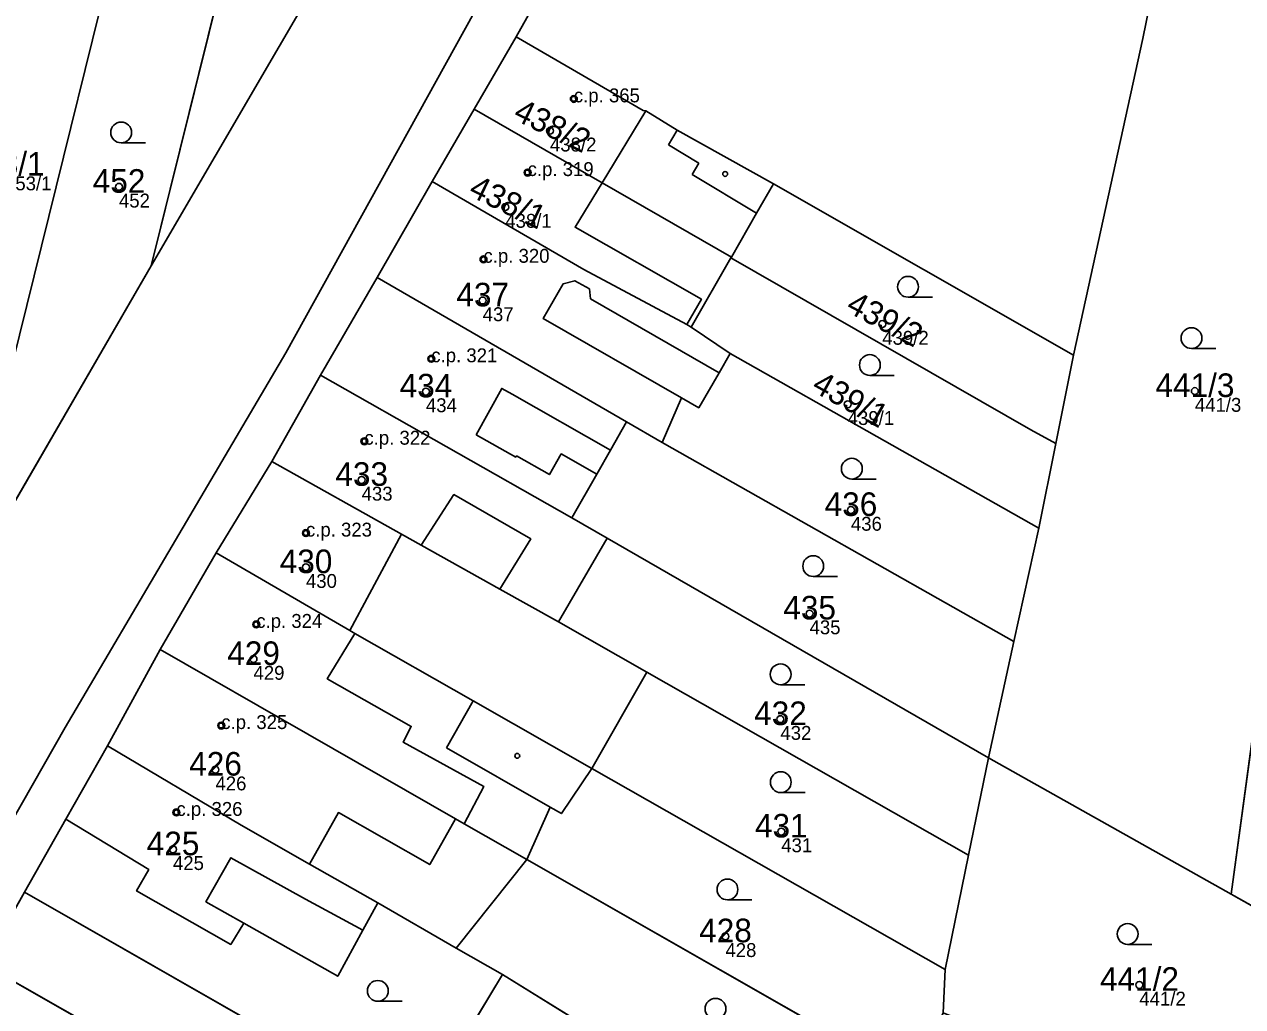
# Model space of a CAD drawing. Extents: x -603967 to -594699, y -1179315 to -1165625.
# Drawn here: x -598124.2 to -598036.4, y -1172385.2 to -1172314.4 of the extents above; entities that cross this region are included whole.
import ezdxf

# ---------------------------------------------------------------- set-up
doc = ezdxf.new("R2010")
doc.units = 0
for name, color, linetype in [('Definiční body', 7, 'Continuous'), ('Hranice parcel', 7, 'Continuous'), ('Parcelní čísla', 7, 'Continuous'), ('Polygon budovy', 7, 'Continuous'), ('Polygon parcely', 7, 'Continuous'), ('Vnitřní kresba', 7, 'Continuous'), ('Značky budov', 7, 'Continuous'), ('Značky kultur', 7, 'Continuous')]:
    doc.layers.add(name, color=color, linetype=linetype)

msp = doc.modelspace()

# ---------------------------------------------------------------- linework, layer by layer
at = {"layer": 'Definiční body'}
for centre in [(-598084.61, -1172319.79994), (-598086.33, -1172322.09994), (-598087.94, -1172325.10994), (-598117.38, -1172326.13994), (-598089.55, -1172327.59994), (-598091.12, -1172331.35994), (-598091.18, -1172334.32994), (-598062.39, -1172336.02994), (-598094.88, -1172338.52994), (-598095.27, -1172340.88994), (-598039.87, -1172340.85994), (-598064.88, -1172341.80994), (-598099.7, -1172344.46994), (-598099.9, -1172347.25994), (-598064.65, -1172349.42994), (-598103.91, -1172351.08994), (-598103.91, -1172353.54994), (-598067.63, -1172356.88994), (-598107.49, -1172357.66994), (-598107.69, -1172360.16994), (-598110.01, -1172364.95994), (-598069.73, -1172364.49994), (-598110.43, -1172368.13994), (-598113.24, -1172371.21994), (-598069.67, -1172372.59994), (-598113.49, -1172373.87994), (-598073.69, -1172380.14994), (-598043.87, -1172383.64994)]:
    msp.add_circle(centre, 0.25, dxfattribs=at)
at = {"layer": 'Hranice parcel'}
for p, q in [((-598109.86, -1172310.83), (-598115.07, -1172331.82)), ((-598028.48, -1172312.36), (-598037.25, -1172377.12)), ((-598088.77, -1172315.32), (-598091.8, -1172320.54)), ((-598091.8, -1172320.54), (-598094.82, -1172325.76)), ((-598094.82, -1172325.76), (-598098.77, -1172332.66)), ((-598048.61, -1172338.27), (-598070.23, -1172325.92)), ((-598076.15, -1172336.24), (-598073.29, -1172331.25)), ((-598073.29, -1172331.25), (-598073.25, -1172331.2)), ((-598127, -1172352.44), (-598115.07, -1172331.82)), ((-598098.77, -1172332.66), (-598102.86, -1172339.72)), ((-598080.82, -1172343.07), (-598098.77, -1172332.66)), ((-598073.35, -1172338.16), (-598076.15, -1172336.24)), ((-598073.35, -1172338.16), (-598051.11, -1172350.74)), ((-598049.89, -1172344.63), (-598048.61, -1172338.27)), ((-598102.86, -1172339.72), (-598106.36, -1172345.92)), ((-598084.75, -1172350), (-598102.86, -1172339.72)), ((-598080.82, -1172343.07), (-598078.24, -1172344.56)), ((-598051.11, -1172350.74), (-598049.89, -1172344.63)), ((-598106.36, -1172345.92), (-598110.38, -1172352.51)), ((-598082.22, -1172351.45), (-598084.75, -1172350)), ((-598051.11, -1172350.74), (-598052.9, -1172358.9)), ((-598085.72, -1172357.49), (-598082.22, -1172351.45)), ((-598054.74, -1172367.29), (-598082.22, -1172351.45)), ((-598114.41, -1172359.49), (-598110.38, -1172352.51)), ((-598079.36, -1172361.11), (-598085.72, -1172357.49)), ((-598052.9, -1172358.9), (-598054.74, -1172367.29)), ((-598118.21, -1172366.41), (-598114.41, -1172359.49)), ((-598083.31, -1172368.05), (-598079.36, -1172361.11)), ((-598056.17, -1172374.3), (-598079.36, -1172361.11)), ((-598118.21, -1172366.41), (-598121.22, -1172371.71)), ((-598056.17, -1172374.3), (-598054.74, -1172367.29)), ((-598054.74, -1172367.29), (-598037.25, -1172377.12)), ((-598083.31, -1172368.05), (-598085.5, -1172371.3)), ((-598057.86, -1172382.54), (-598083.31, -1172368.05)), ((-598121.22, -1172371.71), (-598124.18, -1172376.97)), ((-598093.08, -1172380.99), (-598088, -1172374.62)), ((-598060.13, -1172390.52), (-598088, -1172374.62)), ((-598057.86, -1172382.54), (-598056.17, -1172374.3)), ((-598127.12, -1172382.17), (-598124.18, -1172376.97)), ((-598124.18, -1172376.97), (-598095.93, -1172393.13)), ((-598037.25, -1172377.12), (-598030.52, -1172380.9)), ((-598093.08, -1172380.99), (-598098.74, -1172377.74)), ((-598089.74, -1172382.91), (-598093.08, -1172380.99)), ((-598099.22, -1172398.09), (-598127.12, -1172382.17)), ((-598058, -1172385.67), (-598057.86, -1172382.54)), ((-598089.74, -1172382.91), (-598095.93, -1172393.13)), ((-598082.21, -1172387.57), (-598089.74, -1172382.91))]:
    msp.add_line(p, q, dxfattribs=at)
for points in [[(-598115.07, -1172331.82), (-598101.24, -1172308.1), (-598088.59, -1172284.27)], [(-598075.77, -1172286.95), (-598091.8, -1172313.57), (-598105.37, -1172338.1), (-598121.26, -1172365.09), (-598134.65, -1172388.61), (-598146.32, -1172407.52), (-598147.97, -1172411.03)], [(-598074.73, -1172291.21), (-598083.74, -1172306.38), (-598088.77, -1172315.32)], [(-598117.7, -1172309.11), (-598128.24, -1172351.69), (-598127, -1172352.44)], [(-598048.61, -1172338.27), (-598043.63, -1172315.44), (-598042.66, -1172310.72)], [(-598070.23, -1172325.92), (-598077.17, -1172322.05), (-598079.43, -1172320.66), (-598079.61, -1172320.64), (-598088.77, -1172315.32)], [(-598073.25, -1172331.2), (-598082.57, -1172325.84), (-598091.8, -1172320.54)], [(-598076.15, -1172336.24), (-598076.47, -1172336.07), (-598083.88, -1172332.1), (-598094.82, -1172325.76)], [(-598073.25, -1172331.2), (-598071.44, -1172328.03), (-598070.23, -1172325.92)], [(-598049.89, -1172344.63), (-598051.69, -1172343.65), (-598073.29, -1172331.25)], [(-598078.24, -1172344.56), (-598076.86, -1172341.34), (-598075.61, -1172342.06), (-598074.15, -1172339.54), (-598073.35, -1172338.16)], [(-598084.75, -1172350), (-598082.96, -1172346.84), (-598081.97, -1172345.11), (-598080.82, -1172343.07)], [(-598052.9, -1172358.9), (-598077.52, -1172344.98), (-598078.24, -1172344.56)], [(-598085.72, -1172357.49), (-598089.94, -1172355.12), (-598095.61, -1172351.95), (-598097.02, -1172351.16), (-598106.36, -1172345.92)], [(-598110.38, -1172352.51), (-598100.75, -1172358.12), (-598100.39, -1172358.33), (-598091.87, -1172363.17), (-598083.31, -1172368.05)], [(-598088, -1172374.62), (-598092.5, -1172372.05), (-598093.14, -1172371.68), (-598114.41, -1172359.49)], [(-598098.74, -1172377.74), (-598103.66, -1172374.94), (-598108.58, -1172372.14), (-598118.21, -1172366.41)], [(-598085.5, -1172371.3), (-598086.32, -1172370.83), (-598088, -1172374.62)], [(-598098.74, -1172377.74), (-598099.81, -1172379.7), (-598101.62, -1172383.02), (-598108.39, -1172379.2), (-598109.33, -1172380.73), (-598116.11, -1172376.88), (-598115.24, -1172375.34), (-598121.22, -1172371.71)]]:
    msp.add_lwpolyline(points, dxfattribs=at)
at = {"layer": 'Polygon budovy'}
for points in [[(-598088.77, -1172315.32), (-598091.8, -1172320.54), (-598082.57, -1172325.84), (-598079.43, -1172320.66), (-598079.61, -1172320.64)], [(-598091.8, -1172320.54), (-598094.82, -1172325.76), (-598083.88, -1172332.1), (-598076.47, -1172336.07), (-598075.42, -1172334.24), (-598084.52, -1172329.05), (-598082.57, -1172325.84)], [(-598098.77, -1172332.66), (-598080.82, -1172343.07), (-598078.24, -1172344.56), (-598076.86, -1172341.34), (-598086.82, -1172335.63), (-598085.39, -1172333.13), (-598084.54, -1172332.9), (-598083.49, -1172333.5), (-598083.41, -1172334.2), (-598074.15, -1172339.54), (-598073.35, -1172338.16), (-598076.15, -1172336.24), (-598076.47, -1172336.07), (-598083.88, -1172332.1), (-598094.82, -1172325.76)], [(-598091.64, -1172344), (-598089.81, -1172340.66), (-598089.05, -1172341.09), (-598081.97, -1172345.11), (-598080.82, -1172343.07), (-598098.77, -1172332.66), (-598102.86, -1172339.72), (-598084.75, -1172350), (-598082.96, -1172346.84), (-598085.52, -1172345.38), (-598086.37, -1172346.87), (-598088.74, -1172345.53), (-598088.79, -1172345.61)], [(-598102.86, -1172339.72), (-598106.36, -1172345.92), (-598097.02, -1172351.16), (-598095.61, -1172351.95), (-598093.25, -1172348.31), (-598087.72, -1172351.51), (-598089.94, -1172355.12), (-598085.72, -1172357.49), (-598082.22, -1172351.45), (-598084.75, -1172350)], [(-598110.38, -1172352.51), (-598100.75, -1172358.12), (-598099.33, -1172355.47), (-598097.02, -1172351.16), (-598106.36, -1172345.92)], [(-598092.5, -1172372.05), (-598091.1, -1172369.34), (-598096.91, -1172366.15), (-598096.32, -1172365.02), (-598102.37, -1172361.59), (-598100.39, -1172358.33), (-598100.75, -1172358.12), (-598110.38, -1172352.51), (-598114.41, -1172359.49), (-598093.14, -1172371.68)], [(-598108.58, -1172372.14), (-598103.66, -1172374.94), (-598101.57, -1172371.23), (-598094.99, -1172374.98), (-598093.14, -1172371.68), (-598114.41, -1172359.49), (-598118.21, -1172366.41)], [(-598121.22, -1172371.71), (-598115.24, -1172375.34), (-598116.11, -1172376.88), (-598109.33, -1172380.73), (-598108.39, -1172379.2), (-598111.12, -1172377.66), (-598109.32, -1172374.48), (-598103.95, -1172377.48), (-598099.81, -1172379.7), (-598098.74, -1172377.74), (-598103.66, -1172374.94), (-598108.58, -1172372.14), (-598118.21, -1172366.41)]]:
    msp.add_lwpolyline(points, close=True, dxfattribs=at)
at = {"layer": 'Polygon parcely'}
for points in [[(-598106.42, -1172296.99), (-598109.86, -1172310.83), (-598115.07, -1172331.82), (-598101.24, -1172308.1), (-598088.59, -1172284.27), (-598100.49, -1172281.67), (-598101.13, -1172284.24), (-598099.3, -1172284.7), (-598100.66, -1172289.72), (-598102.44, -1172289.24), (-598103.35, -1172292.61)], [(-598143.52, -1172381.06), (-598144.09, -1172383.53), (-598144.75, -1172383.2), (-598145.05, -1172383.72), (-598146.94, -1172386.87), (-598148.54, -1172389.81), (-598158.56, -1172408.18), (-598161.65, -1172411.31), (-598151.96, -1172415.97), (-598147.97, -1172411.03), (-598146.32, -1172407.52), (-598134.65, -1172388.61), (-598121.26, -1172365.09), (-598105.37, -1172338.1), (-598091.8, -1172313.57), (-598075.77, -1172286.95), (-598088.59, -1172284.27), (-598101.24, -1172308.1), (-598115.07, -1172331.82), (-598127, -1172352.44), (-598142.53, -1172379.36)], [(-598048.61, -1172338.27), (-598043.63, -1172315.44), (-598042.66, -1172310.72), (-598039.66, -1172296.99), (-598042.76, -1172296.53), (-598042.74, -1172296.38), (-598074.73, -1172291.21), (-598083.74, -1172306.38), (-598088.77, -1172315.32), (-598079.61, -1172320.64), (-598079.43, -1172320.66), (-598077.17, -1172322.05), (-598070.23, -1172325.92)], [(-598142.99, -1172378.74), (-598142.53, -1172379.36), (-598127, -1172352.44), (-598128.24, -1172351.69), (-598117.7, -1172309.11), (-598116.5, -1172304.28), (-598124.09, -1172302.23), (-598127, -1172313.54), (-598136.03, -1172350.45)], [(-598127, -1172352.44), (-598115.07, -1172331.82), (-598109.86, -1172310.83), (-598117.7, -1172309.11), (-598128.24, -1172351.69)], [(-598054.74, -1172367.29), (-598037.25, -1172377.12), (-598028.48, -1172312.36), (-598042.66, -1172310.72), (-598043.63, -1172315.44), (-598048.61, -1172338.27), (-598049.89, -1172344.63), (-598051.11, -1172350.74), (-598052.9, -1172358.9)], [(-598007.38, -1172320.16), (-598011.4, -1172319.54), (-598014.72, -1172319.1), (-598014.63, -1172317.77), (-598019.7, -1172317.21), (-598019.58, -1172313.39), (-598028.48, -1172312.36), (-598037.25, -1172377.12), (-598030.52, -1172380.9), (-598026.46, -1172350.51), (-598007.05, -1172353.04), (-598002.97, -1172324.28), (-598002.6, -1172321.66), (-598007.44, -1172320.99)], [(-598079.61, -1172320.64), (-598088.77, -1172315.32), (-598091.8, -1172320.54), (-598082.57, -1172325.84), (-598073.25, -1172331.2), (-598071.44, -1172328.03), (-598070.23, -1172325.92), (-598077.17, -1172322.05), (-598079.43, -1172320.66)], [(-598076.15, -1172336.24), (-598073.29, -1172331.25), (-598073.25, -1172331.2), (-598082.57, -1172325.84), (-598091.8, -1172320.54), (-598094.82, -1172325.76), (-598083.88, -1172332.1), (-598076.47, -1172336.07)], [(-598083.88, -1172332.1), (-598094.82, -1172325.76), (-598098.77, -1172332.66), (-598080.82, -1172343.07), (-598078.24, -1172344.56), (-598076.86, -1172341.34), (-598075.61, -1172342.06), (-598074.15, -1172339.54), (-598073.35, -1172338.16), (-598076.15, -1172336.24), (-598076.47, -1172336.07)], [(-598049.89, -1172344.63), (-598048.61, -1172338.27), (-598070.23, -1172325.92), (-598071.44, -1172328.03), (-598073.25, -1172331.2), (-598073.29, -1172331.25), (-598051.69, -1172343.65)], [(-598051.69, -1172343.65), (-598073.29, -1172331.25), (-598076.15, -1172336.24), (-598073.35, -1172338.16), (-598051.11, -1172350.74), (-598049.89, -1172344.63)], [(-598081.97, -1172345.11), (-598080.82, -1172343.07), (-598098.77, -1172332.66), (-598102.86, -1172339.72), (-598084.75, -1172350), (-598082.96, -1172346.84)], [(-598073.35, -1172338.16), (-598074.15, -1172339.54), (-598075.61, -1172342.06), (-598076.86, -1172341.34), (-598078.24, -1172344.56), (-598077.52, -1172344.98), (-598052.9, -1172358.9), (-598051.11, -1172350.74)], [(-598082.22, -1172351.45), (-598084.75, -1172350), (-598102.86, -1172339.72), (-598106.36, -1172345.92), (-598097.02, -1172351.16), (-598095.61, -1172351.95), (-598089.94, -1172355.12), (-598085.72, -1172357.49)], [(-598077.52, -1172344.98), (-598078.24, -1172344.56), (-598080.82, -1172343.07), (-598081.97, -1172345.11), (-598082.96, -1172346.84), (-598084.75, -1172350), (-598082.22, -1172351.45), (-598054.74, -1172367.29), (-598052.9, -1172358.9)], [(-598083.31, -1172368.05), (-598079.36, -1172361.11), (-598085.72, -1172357.49), (-598089.94, -1172355.12), (-598095.61, -1172351.95), (-598097.02, -1172351.16), (-598106.36, -1172345.92), (-598110.38, -1172352.51), (-598100.75, -1172358.12), (-598100.39, -1172358.33), (-598091.87, -1172363.17)], [(-598056.17, -1172374.3), (-598054.74, -1172367.29), (-598082.22, -1172351.45), (-598085.72, -1172357.49), (-598079.36, -1172361.11)], [(-598110.38, -1172352.51), (-598114.41, -1172359.49), (-598093.14, -1172371.68), (-598092.5, -1172372.05), (-598088, -1172374.62), (-598086.32, -1172370.83), (-598085.5, -1172371.3), (-598083.31, -1172368.05), (-598091.87, -1172363.17), (-598100.39, -1172358.33), (-598100.75, -1172358.12)], [(-598114.41, -1172359.49), (-598118.21, -1172366.41), (-598108.58, -1172372.14), (-598103.66, -1172374.94), (-598098.74, -1172377.74), (-598093.08, -1172380.99), (-598088, -1172374.62), (-598092.5, -1172372.05), (-598093.14, -1172371.68)], [(-598079.36, -1172361.11), (-598083.31, -1172368.05), (-598057.86, -1172382.54), (-598056.17, -1172374.3)], [(-598118.21, -1172366.41), (-598121.22, -1172371.71), (-598115.24, -1172375.34), (-598116.11, -1172376.88), (-598109.33, -1172380.73), (-598108.39, -1172379.2), (-598101.62, -1172383.02), (-598099.81, -1172379.7), (-598098.74, -1172377.74), (-598103.66, -1172374.94), (-598108.58, -1172372.14)], [(-598044.54, -1172391.07), (-598035.11, -1172394.84), (-598032.52, -1172395.88), (-598032.47, -1172395.5), (-598030.52, -1172380.9), (-598037.25, -1172377.12), (-598054.74, -1172367.29), (-598056.17, -1172374.3), (-598057.86, -1172382.54), (-598058, -1172385.67)], [(-598085.5, -1172371.3), (-598086.32, -1172370.83), (-598088, -1172374.62), (-598060.13, -1172390.52), (-598058, -1172385.67), (-598057.86, -1172382.54), (-598083.31, -1172368.05)], [(-598108.39, -1172379.2), (-598109.33, -1172380.73), (-598116.11, -1172376.88), (-598115.24, -1172375.34), (-598121.22, -1172371.71), (-598124.18, -1172376.97), (-598095.93, -1172393.13), (-598089.74, -1172382.91), (-598093.08, -1172380.99), (-598098.74, -1172377.74), (-598099.81, -1172379.7), (-598101.62, -1172383.02)], [(-598062.77, -1172398.18), (-598060.13, -1172390.52), (-598088, -1172374.62), (-598093.08, -1172380.99), (-598089.74, -1172382.91), (-598082.21, -1172387.57), (-598075.45, -1172392.21), (-598068.33, -1172395.12)], [(-598099.22, -1172398.09), (-598095.93, -1172393.13), (-598124.18, -1172376.97), (-598127.12, -1172382.17)], [(-598108.05, -1172402.36), (-598101.87, -1172405.38), (-598099.22, -1172398.09), (-598127.12, -1172382.17), (-598128.91, -1172385.22), (-598116.73, -1172392.11), (-598117.98, -1172394.35), (-598119.62, -1172396.71), (-598115.7, -1172398.81), (-598115.31, -1172398.14), (-598108.02, -1172402.3)], [(-598089.1, -1172402.93), (-598082.21, -1172387.57), (-598089.74, -1172382.91), (-598095.93, -1172393.13), (-598099.22, -1172398.09), (-598101.87, -1172405.38), (-598094.75, -1172408.72), (-598092.11, -1172409.63)]]:
    msp.add_lwpolyline(points, close=True, dxfattribs=at)
msp.add_lwpolyline([(-598128.91, -1172385.22), (-598127.12, -1172382.17), (-598124.18, -1172376.97), (-598121.22, -1172371.71), (-598118.21, -1172366.41), (-598114.41, -1172359.49), (-598110.38, -1172352.51), (-598106.36, -1172345.92), (-598102.86, -1172339.72), (-598098.77, -1172332.66), (-598094.82, -1172325.76), (-598091.8, -1172320.54), (-598088.77, -1172315.32), (-598083.74, -1172306.38), (-598074.73, -1172291.21), (-598072.59, -1172287.61), (-598075.77, -1172286.95), (-598091.8, -1172313.57), (-598105.37, -1172338.1), (-598121.26, -1172365.09), (-598134.65, -1172388.61)], dxfattribs=at)
at = {"layer": 'Vnitřní kresba'}
for p, q in [((-598079.43, -1172320.66), (-598082.57, -1172325.84)), ((-598077.17, -1172322.05), (-598077.8, -1172323.11)), ((-598077.8, -1172323.11), (-598075.6, -1172324.43)), ((-598075.6, -1172324.43), (-598076.09, -1172325.25)), ((-598076.09, -1172325.25), (-598071.44, -1172328.03)), ((-598082.57, -1172325.84), (-598084.52, -1172329.05)), ((-598075.42, -1172334.24), (-598084.52, -1172329.05)), ((-598086.82, -1172335.63), (-598085.39, -1172333.13)), ((-598085.39, -1172333.13), (-598084.54, -1172332.9)), ((-598084.54, -1172332.9), (-598083.49, -1172333.5)), ((-598083.49, -1172333.5), (-598083.41, -1172334.2)), ((-598083.41, -1172334.2), (-598074.15, -1172339.54)), ((-598076.47, -1172336.07), (-598075.42, -1172334.24)), ((-598086.82, -1172335.63), (-598076.86, -1172341.34)), ((-598091.64, -1172344), (-598089.81, -1172340.66)), ((-598089.81, -1172340.66), (-598089.05, -1172341.09)), ((-598089.05, -1172341.09), (-598081.97, -1172345.11)), ((-598091.64, -1172344), (-598088.79, -1172345.61)), ((-598088.79, -1172345.61), (-598088.74, -1172345.53)), ((-598088.74, -1172345.53), (-598086.37, -1172346.87)), ((-598086.37, -1172346.87), (-598085.52, -1172345.38)), ((-598085.52, -1172345.38), (-598082.96, -1172346.84)), ((-598095.61, -1172351.95), (-598093.25, -1172348.31)), ((-598093.25, -1172348.31), (-598087.72, -1172351.51)), ((-598097.02, -1172351.16), (-598099.33, -1172355.47)), ((-598087.72, -1172351.51), (-598089.94, -1172355.12)), ((-598099.33, -1172355.47), (-598100.75, -1172358.12)), ((-598100.39, -1172358.33), (-598102.37, -1172361.59)), ((-598102.37, -1172361.59), (-598096.32, -1172365.02)), ((-598093.79, -1172366.56), (-598091.87, -1172363.17)), ((-598096.32, -1172365.02), (-598096.91, -1172366.15)), ((-598096.91, -1172366.15), (-598091.1, -1172369.34)), ((-598093.79, -1172366.56), (-598086.32, -1172370.83)), ((-598091.1, -1172369.34), (-598092.5, -1172372.05)), ((-598103.66, -1172374.94), (-598101.57, -1172371.23)), ((-598101.57, -1172371.23), (-598094.99, -1172374.98)), ((-598094.99, -1172374.98), (-598093.14, -1172371.68)), ((-598111.12, -1172377.66), (-598109.32, -1172374.48)), ((-598109.32, -1172374.48), (-598103.95, -1172377.48)), ((-598108.39, -1172379.2), (-598111.12, -1172377.66)), ((-598103.95, -1172377.48), (-598099.81, -1172379.7))]:
    msp.add_line(p, q, dxfattribs=at)
at = {"layer": 'Značky budov'}
for centre in [(-598084.6168, -1172319.79916), (-598087.9468, -1172325.10916), (-598073.7068, -1172325.20916), (-598091.1268, -1172331.35916), (-598094.8868, -1172338.52916), (-598099.7068, -1172344.46916), (-598103.9168, -1172351.08916), (-598107.4968, -1172357.66916), (-598110.0168, -1172364.95916), (-598088.6868, -1172367.13916), (-598113.2468, -1172371.21916)]:
    msp.add_circle(centre, 0.175, dxfattribs=at)
at = {"layer": 'Značky kultur'}
for p, q in [((-598117.223, -1172322.97), (-598115.473, -1172322.97)), ((-598060.533, -1172334.09), (-598058.783, -1172334.09)), ((-598040.113, -1172337.79), (-598038.363, -1172337.79)), ((-598063.283, -1172339.73), (-598061.533, -1172339.73)), ((-598064.583, -1172347.2), (-598062.833, -1172347.2)), ((-598067.363, -1172354.22), (-598065.613, -1172354.22)), ((-598069.713, -1172362.02), (-598067.963, -1172362.02)), ((-598069.703, -1172369.79), (-598067.953, -1172369.79)), ((-598073.543, -1172377.52), (-598071.793, -1172377.52)), ((-598044.713, -1172380.73), (-598042.963, -1172380.73)), ((-598098.733, -1172384.83), (-598096.983, -1172384.83))]:
    msp.add_line(p, q, dxfattribs=at)
for centre in [(-598117.22286, -1172322.21981), (-598060.53286, -1172333.33981), (-598040.11286, -1172337.03981), (-598063.28286, -1172338.97981), (-598064.58286, -1172346.44981), (-598067.36286, -1172353.46981), (-598069.71286, -1172361.26981), (-598069.70286, -1172369.03981), (-598073.54286, -1172376.76981), (-598044.71286, -1172379.97981), (-598098.73286, -1172384.07981), (-598074.40286, -1172385.36981)]:
    msp.add_circle(centre, 0.75, dxfattribs=at)

# ---------------------------------------------------------------- texts
at = {"layer": 'Definiční body'}
for s, p in [('c.p. 365', (-598084.61, -1172320.05)), ('438/2', (-598086.33, -1172323.589)), ('c.p. 319', (-598087.94, -1172325.36)), ('453/1', (-598125.59, -1172326.389)), ('452', (-598117.38, -1172327.629)), ('438/1', (-598089.55, -1172329.089)), ('c.p. 320', (-598091.12, -1172331.61)), ('437', (-598091.18, -1172335.819)), ('439/2', (-598062.39, -1172337.519)), ('c.p. 321', (-598094.88, -1172338.78)), ('434', (-598095.27, -1172342.379)), ('441/3', (-598039.87, -1172342.349)), ('439/1', (-598064.88, -1172343.299)), ('c.p. 322', (-598099.7, -1172344.72)), ('433', (-598099.9, -1172348.749)), ('436', (-598064.65, -1172350.919)), ('c.p. 323', (-598103.91, -1172351.34)), ('430', (-598103.91, -1172355.039)), ('c.p. 324', (-598107.49, -1172357.92)), ('435', (-598067.63, -1172358.379)), ('429', (-598107.69, -1172361.659)), ('c.p. 325', (-598110.01, -1172365.21)), ('432', (-598069.73, -1172365.989)), ('426', (-598110.43, -1172369.629)), ('c.p. 326', (-598113.24, -1172371.47)), ('431', (-598069.67, -1172374.089)), ('425', (-598113.49, -1172375.369)), ('428', (-598073.69, -1172381.639)), ('441/2', (-598043.87, -1172385.139))]:
    msp.add_text(s, height=0.999996, dxfattribs=at).set_placement(p)
at = {"layer": 'Parcelní čísla'}
for s, rotation, p in [('438/2', 334, (-598089.065, -1172321.238)), ('438/1', 334, (-598092.285, -1172326.738)), ('439/2', 332, (-598065.093, -1172335.073)), ('439/1', 331, (-598067.566, -1172340.806))]:
    msp.add_text(s, height=1.699998, rotation=rotation, dxfattribs=at).set_placement(p)
for s, p in [('453/1', (-598128.426, -1172325.325)), ('452', (-598119.27, -1172326.565)), ('437', (-598093.07, -1172334.755)), ('434', (-598097.16, -1172341.315)), ('441/3', (-598042.706, -1172341.285)), ('433', (-598101.79, -1172347.685)), ('436', (-598066.54, -1172349.855)), ('430', (-598105.8, -1172353.975)), ('435', (-598069.52, -1172357.315)), ('429', (-598109.58, -1172360.595)), ('432', (-598071.62, -1172364.925)), ('426', (-598112.32, -1172368.565)), ('431', (-598071.56, -1172373.025)), ('425', (-598115.38, -1172374.305)), ('428', (-598075.58, -1172380.575)), ('441/2', (-598046.706, -1172384.075))]:
    msp.add_text(s, height=1.699998, dxfattribs=at).set_placement(p)

doc.saveas('drawing.dxf')
